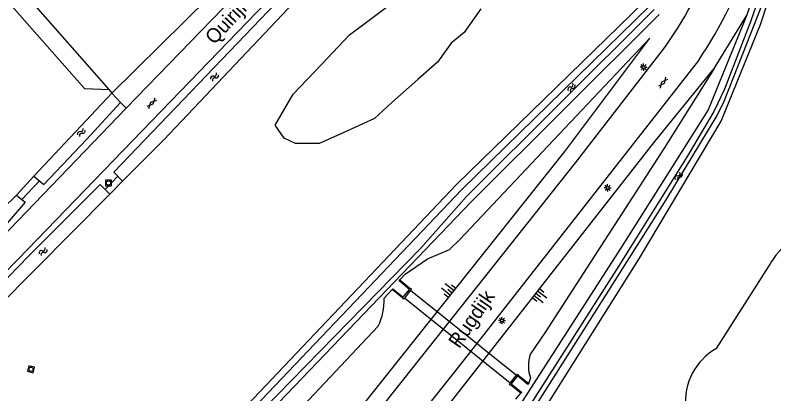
# Model space of a CAD drawing. Extents: x 133000 to 136000, y 400500 to 403500.
# Drawn here: x 135192.8 to 135324.9, y 400766.5 to 400832.4 of the extents above; entities that cross this region are included whole.
import ezdxf

# ---------------------------------------------------------------- set-up
doc = ezdxf.new("R2010")
doc.units = 0
for name, color, linetype in [('gg-afsc-erfafscheiding', 7, 'Continuous'), ('gg-anno-openbare ruimte label', 7, 'Continuous'), ('gg-knt-BGT kruinlijn', 7, 'Continuous'), ('gg-knt-bovenkant onderkant talud', 7, 'Continuous'), ('gg-knt-bronhoudergrens', 7, 'Continuous'), ('gg-knt-verharding', 7, 'Continuous'), ('gg-kntw-bovenkant insteek waterloop', 7, 'Continuous'), ('gg-kntw-waterlijn', 7, 'Continuous'), ('gg-kwrk-duiker nz buis', 7, 'Continuous'), ('gg-kwrk-faunavoorziening', 7, 'Continuous'), ('gg-kwrk-uitstroombak niveau min 01', 7, 'Continuous'), ('gt-grn-groengrens', 7, 'Continuous'), ('gt-symb-gesloten verharding', 7, 'Continuous'), ('gt-symb-lichtmast', 7, 'Continuous'), ('gt-symb-rioolschacht', 7, 'Continuous'), ('gt-symb-talud symbool', 7, 'Continuous'), ('gt-symb-watersymbool', 7, 'Continuous')]:
    doc.layers.add(name, color=color, linetype=linetype)

# ---------------------------------------------------------------- blocks, each defined once
blk = doc.blocks.new('gt0-LMAST')
at = {"layer": 'gt-symb-lichtmast'}
for p, q in [((-0.18, 0.17), (-0.45, 0.44)), ((-0.01, 0.25), (-0.01, 0.62)), ((0.17, 0.17), (0.44, 0.44)), ((-0.26, 0), (-0.63, 0)), ((-0.18, -0.18), (-0.45, -0.45)), ((-0.01, -0.25), (-0.01, -0.63)), ((0.44, -0.45), (0.17, -0.18)), ((0.24, 0), (0.62, 0))]:
    blk.add_line(p, q, dxfattribs=at)
blk.add_circle((-0.01, 0), 0.25, dxfattribs=at)
blk = doc.blocks.new('gt0-TALUD_1')
at = {"layer": 'gt-symb-talud symbool'}
for p, q in [((-1, -1), (-1, 0)), ((0.5, -2), (0.5, 0)), ((-0.5, -2), (-0.5, 0)), ((0, -1), (0, 0)), ((1, -1), (1, 0))]:
    blk.add_line(p, q, dxfattribs=at)
blk = doc.blocks.new('gt0-WA')
at = {"layer": 'gt-symb-watersymbool'}
for centre, start, end in [((-0.32, 0.02), 28.0725, 151.9275), ((0.43, 0.42), 208.0725, 331.9275), ((-0.32, -0.43), 28.0725, 151.9275), ((0.43, -0.03), 208.0725, 331.9275)]:
    blk.add_arc(centre, 0.425, start, end, dxfattribs=at)
blk = doc.blocks.new('gt0-RS')
at = {"layer": 'gt-symb-rioolschacht'}
blk.add_lwpolyline([(-0.5, -0.5), (0.5, -0.5), (0.5, 0.5), (-0.5, 0.5)], close=True, dxfattribs=at)
blk.add_circle((0, 0), 0.375, dxfattribs=at)
blk = doc.blocks.new('gt0-GESVH1')
at = {"layer": 'gt-symb-gesloten verharding'}
for p, q in [((-0.99, -0.26), (0.01, 0.24)), ((0.01, -0.26), (-0.99, 0.24)), ((0.01, 0.24), (1.01, -0.26)), ((1.01, 0.24), (0.01, -0.26))]:
    blk.add_line(p, q, dxfattribs=at)

msp = doc.modelspace()

# ---------------------------------------------------------------- linework, layer by layer
at = {"layer": 'gg-afsc-erfafscheiding'}
msp.add_line((135186.48, 400845.2), (135209.09, 400819.5), dxfattribs=at)
msp.add_lwpolyline([(135204.87, 400819.66), (135154.08, 400877.21), (135108.33, 400928.86), (135039.01, 400869.75), (135031.25, 400876.44), (135011, 400893.49), (134991.03, 400909.05), (134970.55, 400924.88), (134931.74, 400974.9), (134906.61, 401006.91), (134881.3, 401039.29), (134829.08, 401045.62), (134770.23, 401052.61), (134723.77, 401075.92), (134670.6, 401100.32), (134628.77, 401117.58), (134578.46, 401136.46), (134582.45, 401187.79), (134585.07, 401224), (134585.04, 401233.07)], dxfattribs=at)
at = {"layer": 'gg-knt-BGT kruinlijn'}
for p, q in [((135304.19, 400810.48), (135314.51, 400823.13)), ((135268.45, 400764.82), (135304.19, 400810.48))]:
    msp.add_line(p, q, dxfattribs=at)
msp.add_lwpolyline([(135210.56, 400710.21), (135232.3, 400738.16), (135288.5, 400808.71), (135303.33, 400828.46)], dxfattribs=at)
at = {"layer": 'gg-knt-bovenkant onderkant talud'}
for p, q in [((135259.79, 400786.36), (135260.71, 400787.37)), ((135257.06, 400783.18), (135258.43, 400784.68)), ((135282.23, 400768.33), (135282.56, 400769.21)), ((135280.01, 400765.64), (135280.86, 400766.64))]:
    msp.add_line(p, q, dxfattribs=at)
for points in [[(135303.33, 400828.46), (135286.52, 400810.69), (135270.25, 400793.43)], [(135314.51, 400823.13), (135305.81, 400809.3), (135285.03, 400777.14), (135282.55, 400773.49)], [(135260.71, 400787.37), (135264.61, 400790.03), (135268.41, 400791.64), (135270.25, 400793.43)], [(135256.01, 400778.33), (135224.48, 400744.88), (135202.12, 400718.84), (135195.67, 400712.19)]]:
    msp.add_lwpolyline(points, dxfattribs=at)
for centre, radius, start, end in [((135246.72, 400782.87), 10.35, 333.9423, 1.7232), ((135288.5, 400771.37), 6.32, 160.3694, 200.0053)]:
    msp.add_arc(centre, radius, start, end, dxfattribs=at)
at = {"layer": 'gg-knt-bronhoudergrens'}
msp.add_line((135211.51, 400803.54), (135209.29, 400801.31), dxfattribs=at)
at = {"layer": 'gg-knt-verharding'}
msp.add_line((135236.82, 400841.77), (135212.15, 400816.24), dxfattribs=at)
for points in [[(135155.73, 400755.06), (135165.49, 400763.54), (135174.21, 400771.39), (135178.12, 400775.03), (135181.99, 400778.71), (135187.71, 400784.31), (135193.34, 400789.99), (135277.93, 400877.59)], [(135212.69, 400708.72), (135234.6, 400736.52), (135290.39, 400806.75), (135306.07, 400826.99)], [(135311.77, 400824.52), (135270.38, 400771.79), (135217.79, 400705.58)], [(135212.15, 400816.24), (135184.54, 400787.68), (135181.16, 400784.24), (135177.73, 400780.87), (135173.86, 400777.21), (135169.95, 400773.61), (135162.19, 400766.81)]]:
    msp.add_lwpolyline(points, dxfattribs=at)
for centre, radius, start, end in [((135250.19, 400866.39), 74.47, 325.7876, 358.6913), ((135250.59, 400866.21), 67.94, 324.7404, 358.082)]:
    msp.add_arc(centre, radius, start, end, dxfattribs=at)
at = {"layer": 'gg-kntw-bovenkant insteek waterloop'}
for p, q in [((135196.07, 400804.41), (135209.62, 400818.89)), ((135209.62, 400818.89), (135211.11, 400817.25)), ((135209.29, 400801.31), (135186.1, 400777.94)), ((135314.91, 400774.41), (135324.37, 400789.31))]:
    msp.add_line(p, q, dxfattribs=at)
for points in [[(135086.01, 400894.72), (135092.8, 400885.76), (135115.08, 400857.39), (135129.82, 400838.22), (135155.25, 400805.97), (135173.66, 400782.29), (135193.02, 400801.09)], [(135329.31, 400881.04), (135327.62, 400879.13), (135327.87, 400872.36), (135326.25, 400853.38), (135325.37, 400847.8), (135320.16, 400832.32)], [(135268.21, 400739.33), (135268.89, 400740.18), (135284.88, 400763.69), (135301.51, 400790.13), (135315.75, 400814), (135322.61, 400830.83), (135329.71, 400852.55), (135330.81, 400872.51), (135330.46, 400876.56), (135337.39, 400869.49), (135370.59, 400835.16), (135381.21, 400823.67), (135383.86, 400819.5)], [(135211.51, 400803.54), (135209.96, 400805.11), (135240.87, 400837.39), (135242.41, 400835.83)], [(135242.41, 400835.83), (135218.68, 400810.77), (135211.51, 400803.54)], [(135302.33, 400834.73), (135269.68, 400802.96), (135226.73, 400757.8)], [(135229.3, 400755.24), (135272.25, 400800.02), (135304.93, 400832.54)], [(135320.16, 400832.32), (135313.5, 400815.95), (135298.33, 400791.99), (135281.5, 400765.86), (135265.41, 400741.78)], [(135196.07, 400804.41), (135197.77, 400802.99), (135205.28, 400810.84), (135211.11, 400817.25)], [(135186.1, 400777.94), (135184.51, 400779.62), (135195.13, 400790.5), (135207.57, 400802.96), (135209.29, 400801.31)], [(135193.02, 400801.09), (135194.55, 400799.87), (135189.58, 400794.22), (135183.96, 400788.49), (135169.58, 400775.06), (135161.87, 400768.4), (135161.43, 400768.53), (135160.66, 400769.41)]]:
    msp.add_lwpolyline(points, dxfattribs=at)
for centre, radius, start, end in [((135333.88, 400783.92), 10.94, 116.7056, 150.4477), ((135319.94, 400765.28), 10.42, 118.8449, 185.9421)]:
    msp.add_arc(centre, radius, start, end, dxfattribs=at)
at = {"layer": 'gg-kntw-waterlijn'}
for points in [[(135324.8, 400842.63), (135320.92, 400831.43), (135316.34, 400819.57), (135314.49, 400815.69), (135309.82, 400807.86), (135297.94, 400788.84), (135278.98, 400759.19), (135269.61, 400745.4), (135266.33, 400740.88), (135267.3, 400740.23), (135275.34, 400752.11), (135280.24, 400759.35), (135291.17, 400776.63), (135306.15, 400800.3), (135315.03, 400814.96), (135316.26, 400817.45), (135320.26, 400827.63), (135324.73, 400839.03)], [(135238.05, 400813.28), (135241.23, 400818.7), (135246.12, 400823.86), (135251.02, 400829.02), (135259.48, 400835.37)], [(135303.32, 400834.04), (135270.56, 400802.13), (135227.59, 400756.95), (135226.62, 400756.24)], [(135304.08, 400833.4), (135271.4, 400800.88), (135263.41, 400791.83), (135228.44, 400756.09), (135227.8, 400755.06)], [(135273.9, 400833.52), (135270.99, 400829.42), (135268.74, 400827.57), (135266.36, 400824.26), (135262.92, 400821.22), (135258.42, 400817.25), (135255.38, 400814.47), (135249.3, 400811.69), (135245.73, 400810.11), (135241.62, 400810.11), (135239.64, 400811.03), (135238.05, 400813.28)]]:
    msp.add_lwpolyline(points, dxfattribs=at)
at = {"layer": 'gg-kwrk-duiker nz buis'}
for p, q in [((135193.94, 400800.35), (135197.01, 400803.63)), ((135210.65, 400804.41), (135208.48, 400802.09))]:
    msp.add_line(p, q, dxfattribs=at)
at = {"layer": 'gg-kwrk-faunavoorziening'}
for p, q in [((135261.65, 400784.58), (135280.11, 400769.79)), ((135279.01, 400768.42), (135260.57, 400783.22))]:
    msp.add_line(p, q, dxfattribs=at)
at = {"layer": 'gg-kwrk-uitstroombak niveau min 01'}
for p, q in [((135261.65, 400784.58), (135260.57, 400783.22)), ((135279.01, 400768.42), (135280.11, 400769.79))]:
    msp.add_line(p, q, dxfattribs=at)
for points in [[(135258.43, 400784.68), (135258.56, 400784.84), (135260.39, 400783.36), (135261.49, 400784.72), (135259.65, 400786.21), (135259.79, 400786.36)], [(135259.79, 400786.36), (135261.6, 400784.87), (135261.64, 400784.92), (135261.82, 400784.8), (135261.65, 400784.58)], [(135260.57, 400783.22), (135260.4, 400783), (135260.23, 400783.14), (135260.28, 400783.2), (135258.43, 400784.68)], [(135282.23, 400768.33), (135282.1, 400768.16), (135280.27, 400769.65), (135279.18, 400768.29), (135281.01, 400766.8), (135280.86, 400766.64)], [(135280.11, 400769.79), (135280.26, 400769.98), (135280.43, 400769.83), (135280.39, 400769.78), (135282.23, 400768.33)], [(135280.86, 400766.64), (135279.06, 400768.13), (135279, 400768.08), (135278.83, 400768.2), (135279.01, 400768.42)]]:
    msp.add_lwpolyline(points, dxfattribs=at)
at = {"layer": 'gt-grn-groengrens'}
for p, q in [((135209.62, 400818.89), (135234.83, 400843.72)), ((135314.51, 400823.13), (135320.16, 400832.32)), ((135204.87, 400819.66), (135209.09, 400819.5)), ((135209.09, 400819.5), (135209.62, 400818.89)), ((135212.15, 400816.24), (135211.11, 400817.25)), ((135196.07, 400804.41), (135193.02, 400801.09))]:
    msp.add_line(p, q, dxfattribs=at)

# ---------------------------------------------------------------- block references
at = {"layer": 'gt-symb-gesloten verharding'}
for p, rotation in [((135305.64, 400820.7), -128.54346271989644), ((135216.63, 400817.11), -134.02760489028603)]:
    msp.add_blockref('gt0-GESVH1', p, dxfattribs=dict(at, rotation=rotation))
at = {"layer": 'gt-symb-lichtmast'}
for p in [(135302.25, 400823.39), (135295.98, 400802.4), (135277.57, 400779.29)]:
    msp.add_blockref('gt0-LMAST', p, dxfattribs=at)
at = {"layer": 'gt-symb-rioolschacht'}
msp.add_blockref('gt0-RS', (135209.05, 400803.23), dxfattribs=at)
at = {"layer": 'gt-symb-rioolschacht', "rotation": 164.99108632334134}
msp.add_blockref('gt0-RS', (135195.55, 400770.82), dxfattribs=at)
at = {"layer": 'gt-symb-talud symbool'}
for p, xscale, yscale, rotation in [((135268.92, 400784.12), 0.999527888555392, 0.9995278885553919, -128.33752289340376), ((135283.48, 400784.01), 0.999412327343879, 0.9994123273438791, 51.949031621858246)]:
    msp.add_blockref('gt0-TALUD_1', p, dxfattribs=dict(at, xscale=xscale, yscale=yscale, rotation=rotation))
at = {"layer": 'gt-symb-watersymbool'}
for p, rotation in [((135227.46, 400821.64), 46.539402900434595), ((135289.66, 400819.78), 57.66062292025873), ((135204.28, 400811.99), 49.29925519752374), ((135308.31, 400804.32), 57.66062292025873), ((135197.62, 400791.26), 45.243120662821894)]:
    msp.add_blockref('gt0-WA', p, dxfattribs=dict(at, rotation=rotation))

# ---------------------------------------------------------------- texts
at = {"layer": 'gg-anno-openbare ruimte label'}
for s, rotation, p in [('Quirijnstokstraat', 46.9, (135227.45, 400827.17)), ('Rugdijk', 55.6, (135270.13, 400774.29))]:
    msp.add_text(s, height=2.5, rotation=rotation, dxfattribs=at).set_placement(p)

doc.saveas('drawing.dxf')
